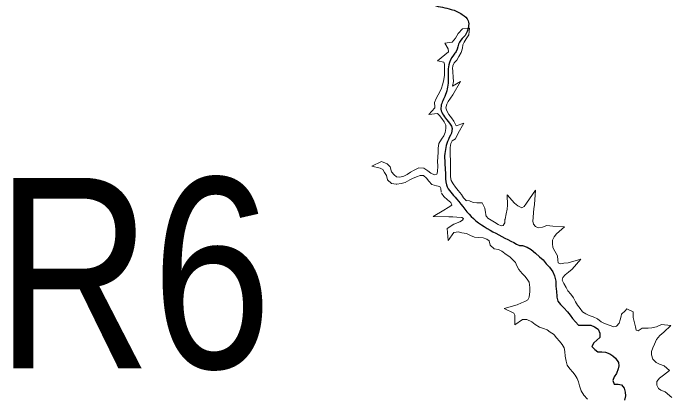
# Model space of a CAD drawing. Extents: x 553962 to 842807, y 8883888 to 9032388.
# Drawn here: x 646616 to 648347, y 8980981 to 8981986 of the extents above; entities that cross this region are included whole.
import ezdxf
from ezdxf.enums import TextEntityAlignment as Align

# ---------------------------------------------------------------- set-up
doc = ezdxf.new("R2010")
doc.units = 0
doc.header["$LTSCALE"] = 200
for name, color, linetype, lineweight in [('24', 7, 'Continuous', 25), ('8', 7, 'Continuous', 13), ('9', 7, 'Continuous', 90)]:
    doc.layers.add(name, color=color, linetype=linetype, lineweight=lineweight)

msp = doc.modelspace()

# ---------------------------------------------------------------- linework, layer by layer
at = {"layer": '24'}
msp.add_lwpolyline([(647947.2, 8981375.2), (647950.3, 8981375.2), (647954.8, 8981375.3), (647966.8, 8981371.2), (647977.9, 8981365.1), (647988.8, 8981355.5), (647999.4, 8981346.2), (648008.8, 8981337.5), (648017.3, 8981327.6), (648026.2, 8981318.7), (648034.3, 8981306.3), (648039, 8981295.5), (648042.7, 8981281.9), (648042.8, 8981268.5), (648044.6, 8981255), (648045.1, 8981242.4), (648044.8, 8981239.5), (648047.8, 8981229.7), (648055, 8981220.2), (648063.9, 8981212.1), (648073.2, 8981201.7), (648080.2, 8981192.9), (648086.2, 8981184.3), (648094, 8981174.8), (648101.8, 8981166.7), (648112.6, 8981166.4), (648123.6, 8981166.5), (648134.6, 8981166.3), (648144.3, 8981162.4), (648153.3, 8981155.8), (648158.5, 8981145.2), (648157.9, 8981134.4), (648150.4, 8981127.1), (648142, 8981119.9), (648136.7, 8981110.4), (648144.6, 8981102.9), (648152.8, 8981096.2), (648163.3, 8981096), (648173.2, 8981095.2), (648184, 8981091.5), (648192.3, 8981086.2), (648199, 8981080), (648206.8, 8981068.6), (648207.9, 8981059.6), (648206.7, 8981051.7), (648201.5, 8981039.7), (648196.2, 8981030.7), (648192.3, 8981020.9), (648195.8, 8981011.1), (648206.7, 8981011.4), (648214.8, 8981009.9), (648222.3, 8981001), (648224.9, 8980990.2), (648225.5, 8980981.2), (648223, 8980969.6)], dxfattribs=at)
msp.add_spline([(647670, 8982024.7), (647690.8, 8982018.7), (647722.2, 8982006.6), (647767.4, 8981995.6), (647796.7, 8981982.3), (647812.1, 8981965.5), (647812.7, 8981948.6), (647803.8, 8981927.3), (647789.3, 8981909.6), (647780.7, 8981885.3), (647773.6, 8981875.3), (647761.1, 8981849.6), (647759.6, 8981806.7), (647750.7, 8981766.8), (647740.4, 8981737.2), (647755.2, 8981706.2), (647769.9, 8981682.5), (647762.5, 8981658.8), (647750.7, 8981617.5), (647752.2, 8981567.2), (647755.2, 8981534.7), (647781.8, 8981497.7), (647826.1, 8981446), (647885.2, 8981407.5), (647947.2, 8981375.2)], degree=3, dxfattribs=at)
at = {"layer": '8'}
for points in [[(647771.4, 8981834.4), (647770.8, 8981840), (647771.8, 8981847.5), (647775.5, 8981855.1), (647781.9, 8981862.5), (647787.8, 8981871.4), (647794, 8981882.2), (647796.9, 8981893.4), (647798.2, 8981902.2), (647801.8, 8981909.5), (647807.2, 8981917.9), (647813.6, 8981928.8), (647815.8, 8981946.3), (647797.2, 8981944.3), (647785.6, 8981932), (647779, 8981919.8), (647769.7, 8981909.1), (647750.4, 8981906.4), (647759.8, 8981891.8), (647760, 8981883.6), (647731.7, 8981860), (647748.5, 8981857.3), (647749.7, 8981851.9), (647749.8, 8981842), (647749.9, 8981833.8)], [(647750, 8981834), (647750, 8981831.5), (647749.9, 8981821.5), (647747, 8981807.4), (647744.4, 8981797), (647742.4, 8981788.5), (647738.5, 8981780.6), (647733, 8981770.8), (647727.8, 8981761.8), (647724, 8981750.8), (647724.2, 8981739.5), (647724.5, 8981736.6), (647708.9, 8981719.8), (647731.8, 8981722), (647736.8, 8981717), (647743, 8981708.9), (647748.7, 8981700.6), (647753.3, 8981691.2), (647753.8, 8981682.4), (647751.8, 8981672.6), (647748.5, 8981663.3), (647742.3, 8981654.5), (647734.9, 8981643.7), (647733.2, 8981631.5), (647732.9, 8981620.5), (647732.5, 8981607.9), (647731.9, 8981596.1), (647732.1, 8981584.6), (647731.9, 8981569.2), (647730, 8981562.6), (647723.8, 8981561.2), (647714.3, 8981565.3), (647705.9, 8981571.2), (647695.6, 8981578.8), (647682.3, 8981579.6), (647670.5, 8981573.7), (647660.8, 8981568.3), (647651.6, 8981562.1), (647643.3, 8981557.3), (647632.7, 8981555.2), (647624.4, 8981556.1)], [(647807.6, 8981492.9), (647799.6, 8981500.5), (647794.6, 8981509.2), (647785.7, 8981520), (647779.2, 8981528.9), (647773, 8981537.5), (647767, 8981546.1), (647766, 8981556.1), (647765.8, 8981566.1), (647765.7, 8981576.9), (647765.5, 8981588.4), (647765.3, 8981600.2), (647765.2, 8981611.8), (647765, 8981622.1), (647765.2, 8981632.8), (647766.3, 8981643.6), (647769.8, 8981650.6), (647778.6, 8981655.9), (647786.2, 8981670.5), (647800.9, 8981696.3), (647780.8, 8981689.8), (647774.7, 8981702.4), (647768.3, 8981711), (647761.2, 8981719.9), (647756.3, 8981728.9), (647753.4, 8981736.6), (647755.6, 8981746.6), (647759.1, 8981753.5), (647771.7, 8981771.3), (647791.8, 8981806.3), (647771.1, 8981794.2), (647773.3, 8981806), (647772.4, 8981817.3), (647771.7, 8981831.6), (647771.4, 8981834.3)], [(647624.4, 8981556.1), (647623.8, 8981556.1), (647617.2, 8981560.7), (647611, 8981568.6), (647607, 8981582.2), (647599.6, 8981590.2), (647584.7, 8981596.2), (647558.6, 8981583.8), (647580.7, 8981578.8), (647587.8, 8981574.7), (647592.6, 8981567.2), (647597.4, 8981558.9), (647600.5, 8981547.8), (647610.9, 8981538.7), (647622.9, 8981536.6)], [(647622.9, 8981536.6), (647624.2, 8981536.4), (647635.6, 8981538), (647646.9, 8981540.7), (647658.5, 8981547.8), (647665.7, 8981551.1), (647676.4, 8981555.4), (647685.8, 8981559.1), (647694.3, 8981559.4), (647702.3, 8981552.4), (647709, 8981544.4), (647716.9, 8981535.8), (647728.7, 8981531.9), (647737.3, 8981530.6), (647740.6, 8981525), (647740.9, 8981515.9)], [(648213.8, 8981190), (648211.4, 8981180.6), (648208.8, 8981171.9), (648202.2, 8981163.5), (648194.6, 8981161.9), (648170.5, 8981170.5), (648161.6, 8981175.4), (648151.9, 8981182.9), (648140.6, 8981188.2), (648130, 8981191.9), (648121.1, 8981195.7), (648112.7, 8981201.2), (648106.6, 8981209.9), (648099.8, 8981219.2), (648093.8, 8981227.3), (648089.3, 8981238.1), (648081.9, 8981248.1), (648074.3, 8981256.8), (648069.3, 8981265.2), (648063.1, 8981276), (648059.4, 8981284.5), (648060.9, 8981291.5), (648066.9, 8981298.3), (648075.9, 8981305.7), (648085.7, 8981313), (648107.8, 8981339.5), (648075.1, 8981330.2), (648063.5, 8981328.9), (648054.8, 8981327.7), (648049, 8981329.6), (648047.8, 8981337.1), (648046.8, 8981348), (648040.1, 8981360.3), (648034.9, 8981370.4), (648033.8, 8981380.7), (648034.1, 8981389.6), (648038.1, 8981397.9), (648044.1, 8981406.1), (648065.4, 8981424.8), (648034.8, 8981426.3), (648019, 8981428.1), (648007.7, 8981424.1), (647996.3, 8981421.6), (647989.2, 8981425.3), (647983.7, 8981431.5), (647981.9, 8981439.6), (647982.7, 8981449.4), (647984.1, 8981462.6), (647984.5, 8981472), (647986.1, 8981483.4), (647988.8, 8981521.2), (647965.3, 8981486.6), (647959.2, 8981477.6), (647952.7, 8981474.6), (647942.2, 8981480), (647933.6, 8981487.1), (647914.4, 8981508.9), (647915.3, 8981481.1), (647914.9, 8981470.8), (647911.7, 8981458.6), (647908.9, 8981445.1), (647908.8, 8981443.9)], [(647741.9, 8981512.9), (647748.1, 8981504), (647758, 8981495.5), (647766.4, 8981488.7), (647769, 8981481.8), (647759.5, 8981474.9), (647748.3, 8981467.9), (647720.1, 8981451.4), (647761.4, 8981450.6), (647771.8, 8981450.5), (647782.5, 8981450), (647795.5, 8981449.3), (647800, 8981446.3), (647797.6, 8981441.7), (647789.9, 8981437.8), (647774.7, 8981431.5), (647756.8, 8981420.4), (647759.6, 8981388.4), (647774.8, 8981409.7), (647786.7, 8981411.5), (647795.6, 8981409), (647807.6, 8981406.7), (647817.9, 8981401.8), (647829, 8981397.8), (647840.5, 8981396.7), (647851.4, 8981396.1), (647861.3, 8981392.6), (647867.4, 8981388), (647870.1, 8981376.8), (647880.1, 8981367.2), (647891.4, 8981365.1), (647900.6, 8981360.3), (647912.2, 8981351.6), (647921.2, 8981345.6), (647929.8, 8981338.3), (647936.2, 8981331.3), (647939.7, 8981322.4), (647945.5, 8981312.4), (647953.8, 8981302.2), (647961.1, 8981295.2), (647967.5, 8981287.4), (647972.4, 8981279.3), (647974.3, 8981265.6), (647974.1, 8981254.5), (647972.2, 8981240.2), (647969, 8981232.8), (647961.2, 8981228.5), (647951.9, 8981224.8), (647940.6, 8981219.9), (647906.8, 8981210.1), (647932.2, 8981197.7), (647934.9, 8981192.3), (647934.9, 8981167), (647954.9, 8981181.1), (647966.6, 8981181.1), (647979, 8981174.9), (647988.2, 8981168.1), (647999.2, 8981161.5), (648010.4, 8981158), (648019.3, 8981154.3), (648027.9, 8981148.2), (648036.4, 8981142.8), (648038.4, 8981141.2), (648044.1, 8981133.5), (648051.9, 8981124.4), (648059.5, 8981116), (648064.2, 8981106.7), (648065.7, 8981097), (648067.3, 8981085.1), (648069.3, 8981072.2), (648072.3, 8981061), (648079.4, 8981051.6), (648087.2, 8981043.4), (648092.9, 8981034.8), (648098.4, 8981026.5), (648101.9, 8981017.7), (648104.5, 8981007.4), (648109, 8980993.9), (648116, 8980982.5), (648125.3, 8980972.5)], [(647859.4, 8981452.1), (647857.2, 8981462.5), (647856.3, 8981474), (647848.6, 8981487.6), (647834.8, 8981487.4), (647825.6, 8981488.5), (647815.3, 8981493.1), (647804.5, 8981494.4)], [(647906.9, 8981432.5), (647904.4, 8981428.1), (647898.7, 8981427.5), (647890.9, 8981431), (647881.6, 8981436.5), (647872.4, 8981441.7), (647864.1, 8981446.9), (647858.4, 8981454.3)], [(647908.8, 8981443.9), (647908.2, 8981434.7), (647907, 8981432.5)], [(648347.3, 8980976.5), (648329.9, 8980991.3), (648318.8, 8980995.8), (648312, 8980999.8), (648307.5, 8981009.1), (648308, 8981018.5), (648315.2, 8981027), (648325.8, 8981035.3), (648341.2, 8981047.4), (648326.9, 8981060), (648314.6, 8981063.7), (648306.1, 8981068.7), (648297.4, 8981077.5), (648293.8, 8981088.4), (648294.1, 8981097.3), (648297.5, 8981106.7), (648301.8, 8981116.5), (648307.2, 8981128.8), (648315.9, 8981138.9), (648326.4, 8981148), (648345, 8981165.7), (648319.9, 8981167.7), (648306.6, 8981161.9), (648294.8, 8981159.1), (648284.8, 8981158.7), (648269.4, 8981158.1), (648258.8, 8981151.9), (648253.7, 8981153.2), (648251.6, 8981162.3), (648247.9, 8981175.8), (648246.1, 8981186.5), (648245.6, 8981201.7), (648229.3, 8981209.1), (648224.3, 8981204.4)], [(648224.3, 8981204.3), (648215.2, 8981195.6), (648213.8, 8981190)]]:
    msp.add_lwpolyline(points, dxfattribs=at)

# ---------------------------------------------------------------- texts
at = {"layer": '9', "width": 0.85}
msp.add_text('R6', height=500, dxfattribs=at).set_placement((646933, 8981053.2), align=Align.CENTER)

doc.saveas('drawing.dxf')
